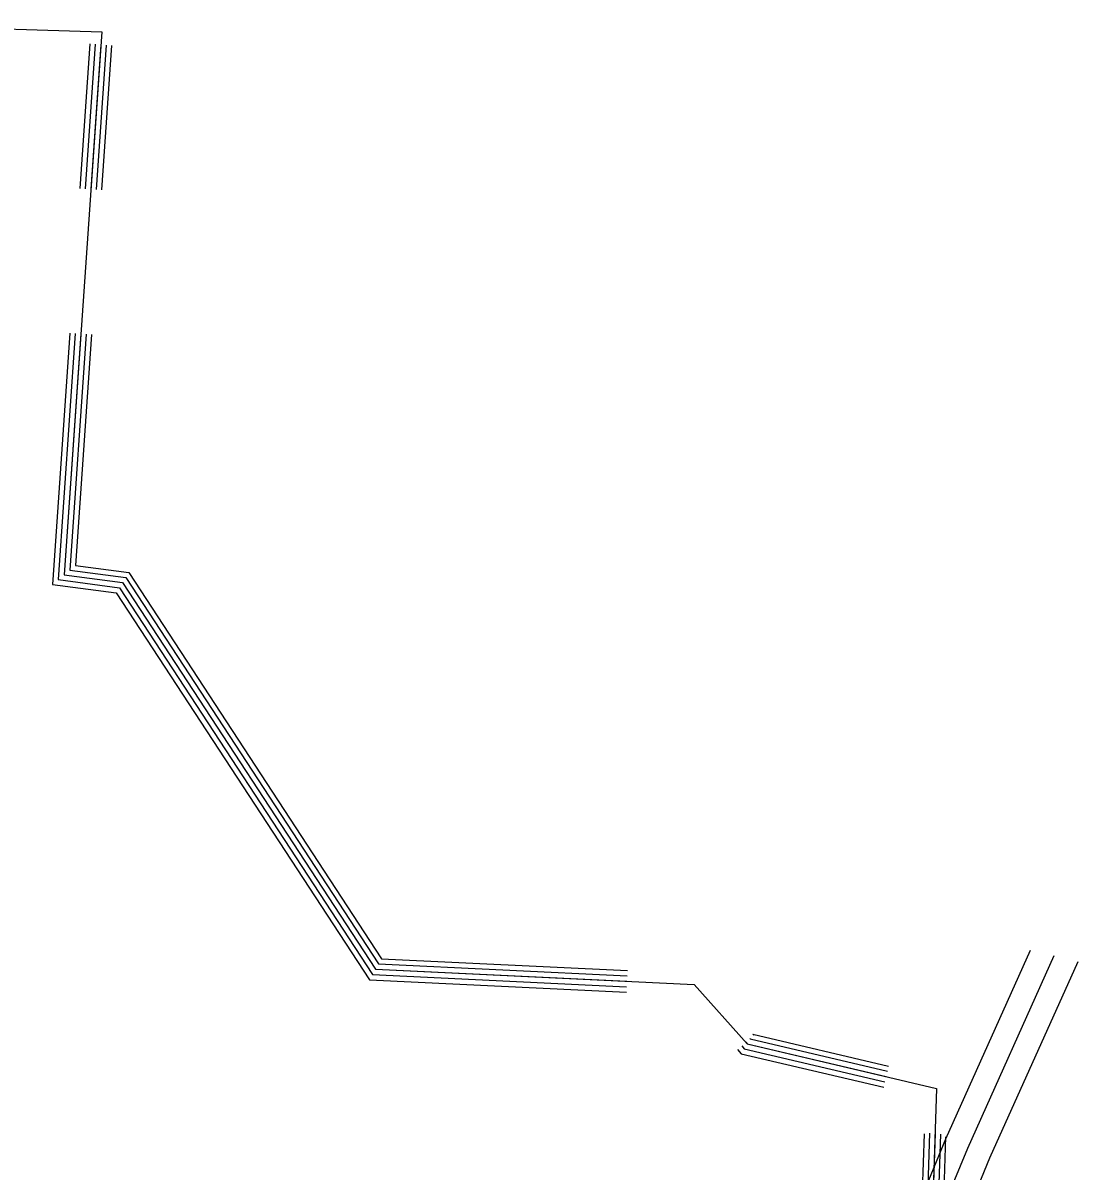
# Model space of a CAD drawing. Extents: x 1788175 to 1969470, y 584502 to 738744.
# Drawn here: x 1954598 to 1958443, y 617794 to 621977 of the extents above; entities that cross this region are included whole.
import ezdxf

# ---------------------------------------------------------------- set-up
doc = ezdxf.new("R2010")
doc.units = 0
doc.layers.add('SURVEY - DRAINAGE - Natural Features', color=7, linetype='Continuous')
doc.layers.add('SURVEY - TRANSPORTATION - Roads', color=7, linetype='Continuous')

msp = doc.modelspace()

# ---------------------------------------------------------------- linework, layer by layer
at = {"layer": 'SURVEY - DRAINAGE - Natural Features'}
for points in [[(1954228, 622395.9), (1954256.7, 621964.1), (1954885.3, 621945.2), (1954748, 619966.5), (1954961.5, 619938.2), (1955883.4, 618529.7), (1957044.7, 618474), (1957237.6, 618257.9), (1957927.6, 618095), (1957908, 617501.3), (1957888, 617463.4), (1957833.9, 617389.5), (1957801.8, 617343.6), (1957783.8, 617313.6), (1957763.6, 617251.7), (1957749.4, 617171.8), (1957741.2, 617095.8)], [(1954842.1, 621901), (1954805.6, 621374.3)], [(1954862.1, 621899.6), (1954825.5, 621372.9)], [(1954882, 621898.2), (1954845.5, 621371.5)], [(1954902, 621896.8), (1954865.4, 621370.1)], [(1954920.9, 621895.5), (1954884.4, 621368.8)], [(1954769, 620847.5), (1954705.5, 619931.8), (1954938, 619901), (1955861.1, 618490.7), (1956797.4, 618445.8)], [(1954789, 620846.1), (1954726.8, 619949.2), (1954949.7, 619919.6), (1955872.3, 618510.2), (1956798.3, 618465.8)], [(1954808.9, 620844.8), (1954748, 619966.5), (1954961.5, 619938.2), (1955883.4, 618529.7), (1956799.3, 618485.8)], [(1954828.9, 620843.4), (1954769.3, 619983.9), (1954973.2, 619956.9), (1955894.6, 618549.2), (1956800.2, 618505.8)], [(1954847.8, 620842.1), (1954789.5, 620000.4), (1954984.3, 619974.5), (1955905.2, 618567.7), (1956801.1, 618524.8)], [(1957261.8, 618289.4), (1957258.5, 618293), (1957753.2, 618176.2)], [(1957217.8, 618250.1), (1957226.9, 618239.9), (1957739.7, 618118.8)], [(1957232.7, 618263.4), (1957237.6, 618257.9), (1957744.3, 618138.3)], [(1957247.6, 618276.8), (1957248.4, 618275.9), (1957748.8, 618157.7)], [(1957202.8, 618236.8), (1957216.2, 618221.8), (1957735.1, 618099.3)], [(1957882.2, 617929.7), (1957868.3, 617511.9), (1957854, 617484.7), (1957801.3, 617412.8), (1957768.2, 617365.4), (1957747.1, 617330.3), (1957724.7, 617261.4), (1957709.8, 617177.4), (1957701.4, 617099.4), (1957695.1, 617008.6), (1957688.7, 616914.4), (1957694.5, 616787.6), (1957702, 616687.5), (1957698, 616601.3), (1957685.8, 616492.4), (1957673.3, 616364.3), (1957672.9, 616247.4), (1958241.3, 616170.9), (1958146.4, 614608.8)], [(1957902.2, 617932), (1957888.2, 617506.6), (1957871, 617474), (1957817.6, 617401.2), (1957785, 617354.5), (1957765.4, 617322), (1957744.2, 617256.6), (1957729.6, 617174.6), (1957721.3, 617097.6), (1957715.1, 617007.2), (1957708.7, 616914.2), (1957714.4, 616788.8), (1957722.1, 616687.8), (1957717.9, 616599.7), (1957705.7, 616490.3), (1957693.2, 616363.3), (1957693, 616264.8), (1958262.4, 616188.2), (1958166.3, 614607.6)], [(1957922.2, 617931.6), (1957908, 617501.3), (1957888, 617463.4), (1957833.9, 617389.5), (1957794.6, 617332.5), (1957783.8, 617313.6), (1957763.6, 617251.7), (1957749.4, 617171.8), (1957741.2, 617095.8), (1957735, 617005.9), (1957728.8, 616913.9), (1957734.4, 616790), (1957742.1, 616688), (1957737.9, 616598.1), (1957725.6, 616488.2), (1957713.2, 616362.3), (1957713, 616282.3), (1958283.5, 616205.5), (1958186.3, 614606.4)], [(1957942.2, 617929.1), (1957927.8, 617496.1), (1957905, 617452.8), (1957850.1, 617377.9), (1957818.6, 617332.7), (1957802.1, 617305.3), (1957783.1, 617246.8), (1957769.2, 617168.9), (1957761.2, 617094.1), (1957755, 617004.5), (1957748.8, 616913.7), (1957754.4, 616791.2), (1957762.1, 616688.3), (1957757.8, 616596.5), (1957745.5, 616486.1), (1957733.2, 616361.3), (1957733.1, 616299.8), (1958304.6, 616222.9), (1958206.3, 614605.2)], [(1957960.8, 617918.8), (1957946.7, 617491.1), (1957921.1, 617442.7), (1957865.6, 617366.8), (1957834.5, 617322.3), (1957819.5, 617297.3), (1957801.6, 617242.2), (1957788.1, 617166.3), (1957780.1, 617092.4), (1957773.9, 617003.2), (1957767.8, 616913.5), (1957773.3, 616792.4), (1957781.2, 616688.6), (1957776.8, 616595), (1957764.4, 616484.1), (1957752.2, 616360.3), (1957752.1, 616316.4), (1958324.7, 616239.4), (1958225.2, 614604.1)]]:
    msp.add_lwpolyline(points, dxfattribs=at)
at = {"layer": 'SURVEY - TRANSPORTATION - Roads'}
for points in [[(1957825.5, 617539.2), (1957874.3, 617699.2), (1957962, 617911.9), (1958270.6, 618598.9)], [(1957908.4, 617513.9), (1957956.1, 617670), (1958041.6, 617877.7), (1958357, 618579.4)], [(1957985.8, 617466.9), (1958038.8, 617640.4), (1958122.2, 617843), (1958443.4, 618557.8)]]:
    msp.add_lwpolyline(points, dxfattribs=at)

doc.saveas('drawing.dxf')
